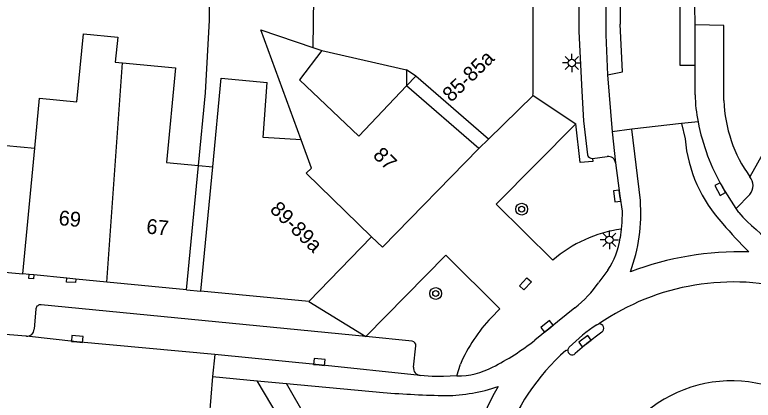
# Model space of a CAD drawing. Extents: x 132998 to 136004, y 396998 to 398512.
# Drawn here: x 133208.33 to 133257.99, y 397262.2 to 397288.11 of the extents above; entities that cross this region are included whole.
import ezdxf

# ---------------------------------------------------------------- set-up
doc = ezdxf.new("R2010")
doc.units = 0
for name, color, linetype in [('gg-afsc-erfafscheiding', 7, 'Continuous'), ('gg-anno-huisnummerreeks BGT', 7, 'Continuous'), ('gg-bbg-gedigitaliseerde bebouwing', 7, 'Continuous'), ('gg-bbg-gedigitaliseerde bebouwing onder overbouw', 7, 'Continuous'), ('gg-bbg-gedigitaliseerde overbouw', 7, 'Continuous'), ('gg-bbg-hoofdgebouw', 7, 'Continuous'), ('gg-bbg-pand overbouw', 7, 'Continuous'), ('gg-bbg-tussenscheiding', 7, 'Continuous'), ('gg-knt-verharding', 7, 'Continuous'), ('gg-knt-verharding nz', 7, 'Continuous'), ('gt-grn-weggrens', 7, 'Continuous'), ('gt-symb-boom', 7, 'Continuous'), ('gt-symb-kolk', 7, 'Continuous'), ('gt-symb-kolk center center', 7, 'Continuous'), ('gt-symb-lichtmast', 7, 'Continuous')]:
    doc.layers.add(name, color=color, linetype=linetype)

# ---------------------------------------------------------------- blocks, each defined once
blk = doc.blocks.new('gt0-LMAST')
at = {"layer": 'gt-symb-lichtmast'}
for p, q in [((-0.005, 0.246), (-0.005, 0.621)), ((-0.182, 0.173), (-0.447, 0.438)), ((0.172, 0.173), (0.437, 0.438)), ((-0.255, -0.004), (-0.63, -0.004)), ((-0.182, -0.181), (-0.447, -0.446)), ((-0.005, -0.254), (-0.005, -0.629)), ((0.437, -0.446), (0.172, -0.181)), ((0.245, -0.004), (0.62, -0.004))]:
    blk.add_line(p, q, dxfattribs=at)
blk.add_circle((-0.005, -0.004), 0.25, dxfattribs=at)
blk = doc.blocks.new('gt0-BOOM')
at = {"layer": 'gt-symb-boom'}
for radius in [0.4, 0.2]:
    blk.add_circle((0, 0), radius, dxfattribs=at)
blk = doc.blocks.new('gt0-KOLK')
at = {"layer": 'gt-symb-kolk'}
blk.add_lwpolyline([(0, 0), (0.375, 0), (0.375, 0.4), (-0.375, 0.4), (-0.375, 0), (0, 0)], dxfattribs=at)
blk = doc.blocks.new('gt0-KOLKCC')
at = {"layer": 'gt-symb-kolk center center'}
blk.add_lwpolyline([(-0.375, 0.2), (0.375, 0.2), (0.375, -0.2), (-0.375, -0.2)], close=True, dxfattribs=at)

msp = doc.modelspace()

# ---------------------------------------------------------------- linework, layer by layer
at = {"layer": 'gg-afsc-erfafscheiding'}
msp.add_line((133234.679, 397284.411), (133234.682, 397283.325), dxfattribs=at)
msp.add_lwpolyline([(133220.691, 397277.976), (133221.16, 397282.862), (133221.42, 397287.747), (133221.42, 397290.271)], dxfattribs=at)
at = {"layer": 'gg-bbg-gedigitaliseerde bebouwing'}
for p, q in [((133228.431, 397290.289), (133228.373, 397285.919)), ((133228.993, 397285.71), (133234.679, 397284.411)), ((133235.314, 397283.992), (133234.679, 397284.411)), ((133221.646, 397277.884), (133222.219, 397283.852)), ((133222.219, 397283.852), (133225.303, 397283.556))]:
    msp.add_line(p, q, dxfattribs=at)
for points in [[(133227.589, 397279.713), (133224.882, 397287.093), (133228.373, 397285.919)], [(133209.688, 397279.136), (133209.99, 397282.496), (133212.504, 397282.254), (133212.965, 397286.836), (133215.255, 397286.616), (133215.092, 397284.924), (133215.577, 397284.877)], [(133228.993, 397285.71), (133227.477, 397283.744), (133231.474, 397279.94), (133234.682, 397283.325)], [(133215.577, 397284.877), (133219.139, 397284.535), (133218.529, 397278.184), (133220.691, 397277.976)], [(133227.589, 397279.713), (133225.042, 397279.86), (133225.303, 397283.556)]]:
    msp.add_lwpolyline(points, dxfattribs=at)
at = {"layer": 'gg-bbg-gedigitaliseerde bebouwing onder overbouw'}
for p, q in [((133240.201, 397279.755), (133235.314, 397283.992)), ((133239.543, 397279.111), (133234.682, 397283.325)), ((133208.877, 397270.686), (133209.688, 397279.136)), ((133219.89, 397269.629), (133220.691, 397277.976)), ((133220.845, 397269.537), (133221.646, 397277.884))]:
    msp.add_line(p, q, dxfattribs=at)
at = {"layer": 'gg-bbg-gedigitaliseerde overbouw'}
for p, q in [((133234.682, 397283.325), (133235.314, 397283.992)), ((133207.744, 397279.323), (133209.688, 397279.136)), ((133220.691, 397277.976), (133221.646, 397277.884))]:
    msp.add_line(p, q, dxfattribs=at)
at = {"layer": 'gg-bbg-hoofdgebouw'}
for p, q in [((133243.192, 397282.683), (133240.201, 397279.755)), ((133243.143, 397282.738), (133243.192, 397282.683)), ((133232.32, 397273.19), (133228.11, 397268.84)), ((133209.3, 397270.645), (133208.877, 397270.686)), ((133209.611, 397270.616), (133209.3, 397270.645)), ((133211.843, 397270.401), (133209.611, 397270.616)), ((133212.445, 397270.344), (133211.843, 397270.401)), ((133214.526, 397270.144), (133212.445, 397270.344)), ((133219.89, 397269.629), (133214.526, 397270.144)), ((133228.11, 397268.84), (133220.845, 397269.537))]:
    msp.add_line(p, q, dxfattribs=at)
for points in [[(133243.163, 397290.329), (133243.175, 397284.19), (133243.179, 397282.775), (133243.143, 397282.738)], [(133239.543, 397279.111), (133233.059, 397272.484), (133232.32, 397273.19)]]:
    msp.add_lwpolyline(points, dxfattribs=at)
at = {"layer": 'gg-bbg-pand overbouw'}
for p, q in [((133240.201, 397279.755), (133239.543, 397279.111)), ((133206.933, 397270.873), (133208.877, 397270.686)), ((133219.89, 397269.629), (133220.845, 397269.537))]:
    msp.add_line(p, q, dxfattribs=at)
at = {"layer": 'gg-bbg-tussenscheiding'}
for p, q in [((133228.373, 397285.919), (133228.993, 397285.71)), ((133214.526, 397270.144), (133215.577, 397284.877))]:
    msp.add_line(p, q, dxfattribs=at)
msp.add_lwpolyline([(133232.32, 397273.19), (133227.926, 397277.46), (133228.294, 397277.79), (133227.589, 397279.713)], dxfattribs=at)
at = {"layer": 'gg-knt-verharding'}
for p, q in [((133254.093, 397287.439), (133254.076, 397288.737)), ((133254.092, 397284.719), (133254.093, 397287.439)), ((133254.091, 397282.727), (133254.092, 397284.719)), ((133253.16, 397280.806), (133249.827, 397280.421)), ((133254.285, 397280.921), (133253.16, 397280.806)), ((133249.827, 397280.421), (133248.499, 397280.25)), ((133248.499, 397280.25), (133248.741, 397278.156)), ((133247.182, 397278.453), (133248.182, 397278.59)), ((133256.842, 397275.091), (133255.942, 397276.492)), ((133256.842, 397275.091), (133257.759, 397276.037)), ((133257.027, 397274.813), (133256.842, 397275.091)), ((133249.111, 397273.7), (133249.049, 397273.109)), ((133248.208, 397270.937), (133247.617, 397270.123)), ((133231.941, 397266.475), (133210.106, 397268.608)), ((133209.755, 397268.342), (133209.631, 397266.972)), ((133247.466, 397267.276), (133247.615, 397267.329)), ((133209.084, 397266.502), (133204.722, 397266.867)), ((133209.1, 397266.5), (133209.084, 397266.502)), ((133209.116, 397266.498), (133209.1, 397266.5)), ((133235.054, 397266.167), (133231.941, 397266.475)), ((133235.15, 397264.422), (133235.313, 397265.849)), ((133221.797, 397265.263), (133221.64, 397263.791)), ((133238.072, 397263.827), (133238.299, 397264.619)), ((133221.64, 397263.791), (133221.347, 397260.195))]:
    msp.add_line(p, q, dxfattribs=at)
for points in [[(133246.28, 397295.494), (133246.263, 397286.979), (133246.475, 397282.97), (133246.59, 397280.981), (133246.852, 397278.696)], [(133256.018, 397282.345), (133256.015, 397287.398), (133254.093, 397287.439)], [(133246.072, 397280.789), (133240.717, 397275.37), (133244.521, 397271.615)], [(133247.182, 397278.453), (133247.209, 397278.251), (133246.356, 397278.18), (133246.072, 397280.789)], [(133248.741, 397278.156), (133249.031, 397275.949), (133249.182, 397274.911), (133249.155, 397274.141), (133249.111, 397273.7)], [(133240.373, 397267.745), (133240.946, 397268.343), (133237.332, 397271.943), (133231.941, 397266.475)], [(133209.611, 397270.616), (133209.586, 397270.349), (133209.275, 397270.38), (133209.3, 397270.645)], [(133212.445, 397270.344), (133212.422, 397270.111), (133211.817, 397270.132), (133211.843, 397270.401)], [(133245.992, 397268.408), (133244.248, 397267.005), (133243.306, 397266.228)], [(133247.82, 397266.776), (133246.8, 397266.01), (133246.027, 397265.335)], [(133245.523, 397265.582), (133245.561, 397265.68), (133245.624, 397265.764)], [(133235.594, 397263.861), (133228.798, 397264.565), (133221.797, 397265.263)], [(133238.072, 397263.827), (133237.164, 397263.799), (133236.396, 397263.797), (133235.594, 397263.861)]]:
    msp.add_lwpolyline(points, dxfattribs=at)
for centre, radius, start, end in [((133263.179, 397282.79), 9.089, 180.3962, 191.8662), ((133265.289, 397282.659), 9.276, 181.9411, 215.8922), ((133268.26, 397283.625), 14.235, 190.9507, 210.0734), ((133247.157, 397278.764), 0.312, 192.6433, 274.6236), ((133248.228, 397278.073), 0.519, 9.2417, 95.1078), ((133257.048, 397276.638), 0.931, 319.7772, 38.7711), ((133267.042, 397283.713), 13.398, 221.6271, 249.4328), ((133250.317, 397264.95), 8.832, 97.8474, 131.0123), ((133243.827, 397273.882), 5.279, 326.0883, 351.5788), ((133240.772, 397274.981), 8.394, 308.453, 324.634), ((133210.055, 397268.311), 0.302, 80.247, 174.0653), ((133248.135, 397260.344), 10.725, 136.3644, 156.5096), ((133253.59, 397257.937), 11.167, 123.2558, 135.5057), ((133247.63, 397267.02), 0.309, 307.9541, 92.726), ((133209.152, 397266.976), 0.479, 265.7215, 359.5307), ((133235.015, 397265.871), 0.298, 355.7673, 82.556), ((133233.004, 397279.305), 16.647, 296.6195, 308.2316), ((133245.816, 397265.543), 0.296, 172.3622, 315.4208), ((133235.65, 397264.361), 0.504, 173.0932, 263.6261), ((133238.078, 397268.905), 5.078, 269.9337, 298.0147), ((133256.545, 397254.524), 8.973, 48.3818, 148.4651)]:
    msp.add_arc(centre, radius, start, end, dxfattribs=at)
at = {"layer": 'gg-knt-verharding nz'}
for p, q in [((133248.983, 397323.204), (133249.056, 397287.489)), ((133248.186, 397284.069), (133248.499, 397280.25)), ((133253.16, 397280.806), (133253.412, 397279.767)), ((133250.404, 397275.623), (133249.827, 397280.421)), ((133245.387, 397265.546), (133245.523, 397265.582)), ((133221.64, 397263.791), (133224.644, 397263.498)), ((133227.404, 397258.843), (133224.644, 397263.498)), ((133224.644, 397263.498), (133226.599, 397263.32)), ((133229.733, 397257.921), (133226.599, 397263.32)), ((133226.599, 397263.32), (133233.102, 397262.715))]:
    msp.add_line(p, q, dxfattribs=at)
for points in [[(133253.047, 397296.864), (133253.06, 397284.72), (133254.092, 397284.719)], [(133248.058, 397296.265), (133248.083, 397286.768), (133248.186, 397284.069)], [(133248.186, 397284.069), (133249.194, 397284.266), (133249.056, 397287.489)], [(133221.797, 397265.263), (133212.514, 397266.121), (133209.116, 397266.498)]]:
    msp.add_lwpolyline(points, dxfattribs=at)
for centre, radius, start, end in [((133262.889, 397280.573), 9.511, 184.8598, 223.1603), ((133239.064, 397274.767), 11.372, 339.7302, 4.3175), ((133276.992, 397291.691), 27.447, 219.9494, 225.3466), ((133257.076, 397251.506), 20.67, 88.2633, 110.8106), ((133256.67, 397254.188), 15.958, 74.2853, 124.5685), ((133255.485, 397254.234), 15.164, 131.7536, 189.2163), ((133237.096, 397274.344), 11.839, 271.1638, 288.3878), ((133257.02, 397253.696), 18.728, 149.8225, 175.4456), ((133238.796, 397335.773), 73.279, 265.54359, 268.85849)]:
    msp.add_arc(centre, radius, start, end, dxfattribs=at)
at = {"layer": 'gt-grn-weggrens'}
for p, q in [((133243.192, 397282.683), (133246.072, 397280.789)), ((133259.11, 397279.61), (133257.774, 397277.221)), ((133228.11, 397268.84), (133231.941, 397266.475))]:
    msp.add_line(p, q, dxfattribs=at)

# ---------------------------------------------------------------- block references
at = {"layer": 'gt-symb-boom'}
for p in [(133242.422, 397275.043), (133236.641, 397269.372)]:
    msp.add_blockref('gt0-BOOM', p, dxfattribs=at)
at = {"layer": 'gt-symb-kolk'}
for p, rotation in [((133255.942, 397276.492), 118.6877505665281), ((133249.031, 397275.949), 97.46932938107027), ((133244.248, 397267.005), 38.80851356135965), ((133212.514, 397266.121), -5.285021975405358), ((133246.8, 397266.01), 36.89894820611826), ((133228.798, 397264.565), -5.909739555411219)]:
    msp.add_blockref('gt0-KOLK', p, dxfattribs=dict(at, rotation=rotation))
at = {"layer": 'gt-symb-kolk center center', "rotation": 47.35173476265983}
msp.add_blockref('gt0-KOLKCC', (133242.672, 397270.025), dxfattribs=at)
at = {"layer": 'gt-symb-lichtmast'}
for p in [(133245.803, 397284.876), (133248.323, 397272.981)]:
    msp.add_blockref('gt0-LMAST', p, dxfattribs=at)

# ---------------------------------------------------------------- texts
at = {"layer": 'gg-anno-huisnummerreeks BGT'}
for s, rotation, p in [('85-85a', 44.4, (133237.686, 397282.19)), ('87', 315.6, (133232.361, 397278.601)), ('89-89a', 316, (133225.428, 397274.948)), ('69', 354.5, (133211.252, 397273.974)), ('67', 354.5, (133217.149, 397273.408))]:
    msp.add_text(s, height=1, rotation=rotation, dxfattribs=at).set_placement(p)

doc.saveas('drawing.dxf')
